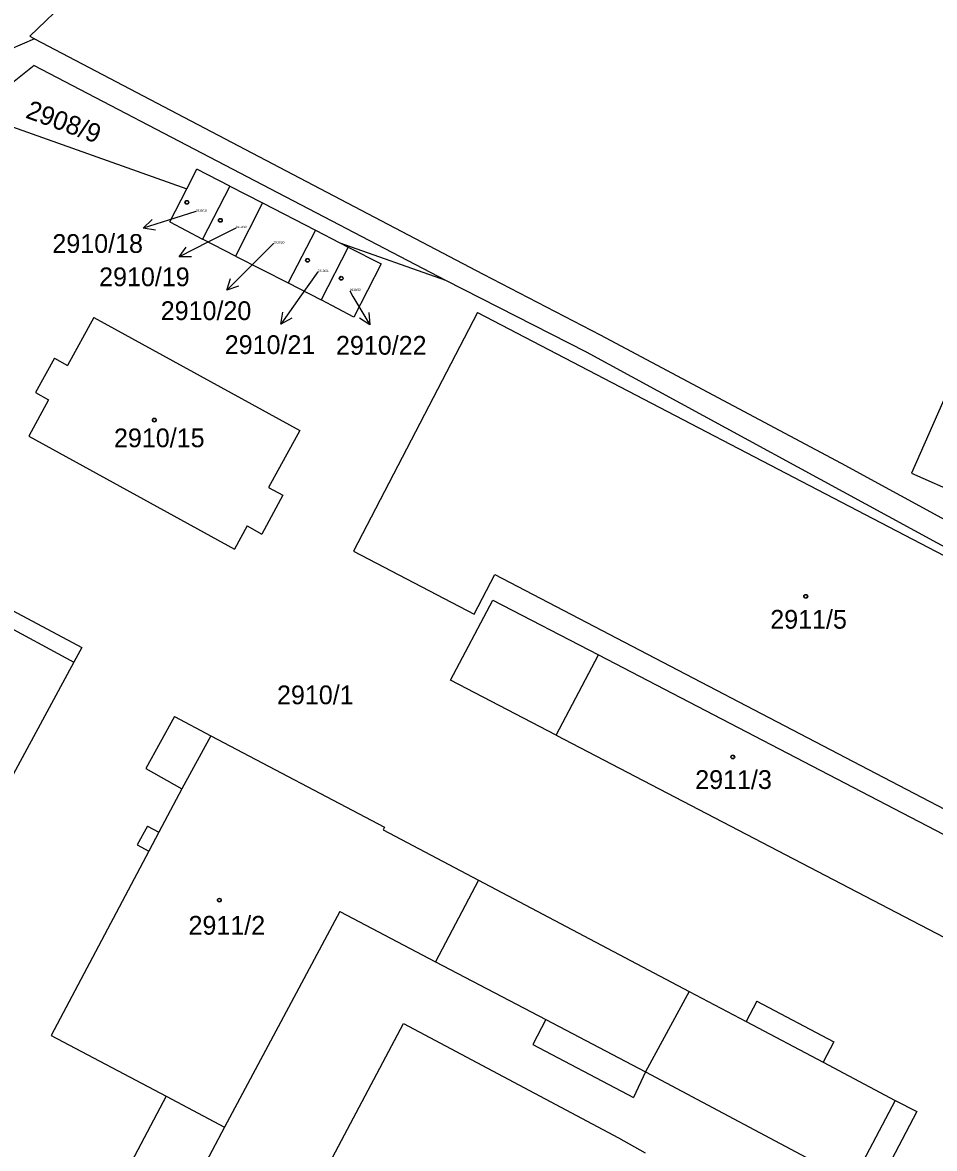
# Model space of a CAD drawing. Extents: x -593183 to -588034, y -1130415 to -1124994.
# Drawn here: x -591581.8 to -591499, y -1128236.4 to -1128134.3 of the extents above; entities that cross this region are included whole.
import ezdxf

# ---------------------------------------------------------------- set-up
doc = ezdxf.new("R2010")
doc.units = 0
for name, color, linetype in [('Vrstva 1', 7, 'Continuous'), ('Vrstva 16', 7, 'Continuous'), ('Vrstva 18', 7, 'Continuous'), ('Vrstva 19', 7, 'Continuous'), ('Vrstva 25', 7, 'Continuous'), ('Vrstva 4', 7, 'Continuous')]:
    doc.layers.add(name, color=color, linetype=linetype)

msp = doc.modelspace()

# ---------------------------------------------------------------- linework, layer by layer
at = {"layer": 'Vrstva 1'}
for p, q in [((-591572.28, -1128127.04), (-591581.11, -1128135.51)), ((-591581.11, -1128135.51), (-591580.67, -1128135.74)), ((-591580.67, -1128135.74), (-591591.77, -1128140.54)), ((-591580.67, -1128135.74), (-591539.98, -1128157.09)), ((-591484.18, -1128136.53), (-591501.11, -1128175.14)), ((-591580.7, -1128138.16), (-591586.16, -1128142.52)), ((-591580.7, -1128138.16), (-591543.38, -1128157.63)), ((-591586.16, -1128142.52), (-591566.86, -1128149.34)), ((-591566.86, -1128149.34), (-591565.94, -1128147.56)), ((-591562.97, -1128149.1), (-591565.94, -1128147.56)), ((-591568.41, -1128152.36), (-591566.86, -1128149.34)), ((-591562.97, -1128149.1), (-591565.44, -1128153.91)), ((-591562.97, -1128149.1), (-591559.99, -1128150.63)), ((-591559.99, -1128150.63), (-591562.45, -1128155.45)), ((-591559.99, -1128150.63), (-591555.19, -1128153.1)), ((-591568.41, -1128152.36), (-591565.44, -1128153.91)), ((-591562.45, -1128155.45), (-591565.44, -1128153.91)), ((-591555.19, -1128153.1), (-591557.66, -1128157.89)), ((-591555.19, -1128153.1), (-591552.97, -1128154.25)), ((-591552.22, -1128154.63), (-591554.68, -1128159.43)), ((-591552.97, -1128154.25), (-591552.22, -1128154.63)), ((-591552.97, -1128154.25), (-591543.38, -1128157.63)), ((-591552.22, -1128154.63), (-591549.24, -1128156.16)), ((-591562.45, -1128155.45), (-591557.66, -1128157.89)), ((-591539.98, -1128157.09), (-591529.36, -1128162.58)), ((-591557.66, -1128157.89), (-591554.68, -1128159.43)), ((-591543.38, -1128157.63), (-591530.64, -1128164.13)), ((-591575.31, -1128161.03), (-591577.7, -1128165.37)), ((-591575.31, -1128161.03), (-591556.62, -1128171.25)), ((-591540.48, -1128160.58), (-591551.74, -1128182.19)), ((-591540.48, -1128160.58), (-591476, -1128194.16)), ((-591529.36, -1128162.58), (-591507.49, -1128174.23)), ((-591530.64, -1128164.13), (-591492.1, -1128185.08)), ((-591578.88, -1128164.72), (-591580.59, -1128167.83)), ((-591578.88, -1128164.72), (-591577.7, -1128165.37)), ((-591580.59, -1128167.83), (-591579.41, -1128168.48)), ((-591579.41, -1128168.48), (-591581.21, -1128171.77)), ((-591556.62, -1128171.25), (-591559.46, -1128176.42)), ((-591581.21, -1128171.77), (-591562.55, -1128182.03)), ((-591507.49, -1128174.23), (-591492.97, -1128182.15)), ((-591501.11, -1128175.14), (-591493.74, -1128178.38)), ((-591559.46, -1128176.42), (-591558.15, -1128177.14)), ((-591558.15, -1128177.14), (-591560.07, -1128180.65)), ((-591598.56, -1128179.09), (-591576.39, -1128190.94)), ((-591561.39, -1128179.92), (-591562.55, -1128182.03)), ((-591561.39, -1128179.92), (-591560.07, -1128180.65)), ((-591551.74, -1128182.19), (-591540.78, -1128187.91)), ((-591540.78, -1128187.91), (-591538.91, -1128184.33)), ((-591538.91, -1128184.33), (-591490.72, -1128209.45)), ((-591576.39, -1128190.94), (-591577.1, -1128192.26)), ((-591529.52, -1128191.61), (-591491.78, -1128211.22)), ((-591577.1, -1128192.26), (-591583, -1128203.19)), ((-591567.98, -1128197.19), (-591570.58, -1128201.91)), ((-591567.98, -1128197.19), (-591564.68, -1128198.93)), ((-591564.68, -1128198.93), (-591548.94, -1128207.23)), ((-591533.36, -1128198.88), (-591495.63, -1128218.54)), ((-591570.58, -1128201.91), (-591567.31, -1128203.76)), ((-591567.31, -1128203.76), (-591569.39, -1128207.68)), ((-591570.44, -1128207.12), (-591571.36, -1128208.84)), ((-591570.44, -1128207.12), (-591569.39, -1128207.68)), ((-591548.94, -1128207.23), (-591549.06, -1128207.46)), ((-591549.06, -1128207.46), (-591540.41, -1128212.03)), ((-591571.36, -1128208.84), (-591570.31, -1128209.4)), ((-591570.31, -1128209.4), (-591579.18, -1128226.1)), ((-591540.41, -1128212.03), (-591521.3, -1128222.11)), ((-591552.99, -1128214.86), (-591563.44, -1128234.41)), ((-591552.99, -1128214.86), (-591544.31, -1128219.42)), ((-591544.31, -1128219.42), (-591534.3, -1128224.67)), ((-591521.3, -1128222.11), (-591516.12, -1128224.85)), ((-591515.14, -1128222.99), (-591516.12, -1128224.85)), ((-591515.14, -1128222.99), (-591508.15, -1128226.68)), ((-591558.45, -1128246.22), (-591547.2, -1128225.03)), ((-591547.2, -1128225.03), (-591527.71, -1128235.39)), ((-591534.3, -1128224.67), (-591535.48, -1128226.92)), ((-591579.18, -1128226.1), (-591568.75, -1128231.61)), ((-591535.48, -1128226.92), (-591526.33, -1128231.74)), ((-591508.15, -1128226.68), (-591509.13, -1128228.53)), ((-591509.13, -1128228.53), (-591502.59, -1128231.99)), ((-591525.25, -1128229.42), (-591526.33, -1128231.74)), ((-591525.25, -1128229.42), (-591506.48, -1128239.37)), ((-591568.75, -1128231.61), (-591573.97, -1128241.51)), ((-591502.59, -1128231.99), (-591500.64, -1128233.01)), ((-591500.64, -1128233.01), (-591507.57, -1128246.15)), ((-591563.44, -1128234.41), (-591568.67, -1128244.32)), ((-591527.71, -1128235.39), (-591525.27, -1128236.75))]:
    msp.add_line(p, q, dxfattribs=at)
for points in [[(-591549.24, -1128156.16), (-591551.72, -1128160.99), (-591554.68, -1128159.43)], [(-591533.36, -1128198.88), (-591542.94, -1128193.89), (-591539.1, -1128186.64), (-591529.52, -1128191.61)]]:
    msp.add_lwpolyline(points, dxfattribs=at)
at = {"layer": 'Vrstva 16'}
for p, q in [((-591566.05, -1128151.42), (-591567.96, -1128152.02)), ((-591562.43, -1128152.91), (-591564.9, -1128154.17)), ((-591559.01, -1128154.31), (-591561.12, -1128156.42)), ((-591554.99, -1128156.88), (-591556.6, -1128159.17)), ((-591552.08, -1128158.61), (-591551.79, -1128159.1))]:
    msp.add_line(p, q, dxfattribs=at)
at = {"layer": 'Vrstva 25'}
for p, q in [((-591567.96, -1128152.02), (-591570.82, -1128152.91)), ((-591564.9, -1128154.17), (-591567.57, -1128155.53)), ((-591561.12, -1128156.42), (-591563.24, -1128158.54)), ((-591556.6, -1128159.17), (-591558.33, -1128161.62)), ((-591551.79, -1128159.1), (-591550.27, -1128161.68))]:
    msp.add_line(p, q, dxfattribs=at)
for points in [[(-591569.72, -1128153.09), (-591570.82, -1128152.91), (-591570.02, -1128152.14)], [(-591566.45, -1128155.52), (-591567.57, -1128155.53), (-591566.91, -1128154.63)], [(-591562.18, -1128158.19), (-591563.24, -1128158.54), (-591562.89, -1128157.48)], [(-591557.34, -1128161.09), (-591558.33, -1128161.62), (-591558.16, -1128160.52)], [(-591550.34, -1128160.57), (-591550.27, -1128161.68), (-591551.2, -1128161.08)]]:
    msp.add_lwpolyline(points, dxfattribs=at)
for centre, radius in [((-591566.86, -1128150.58), 0.175), ((-591566.86, -1128150.58), 0.15), ((-591563.82, -1128152.21), 0.175), ((-591563.82, -1128152.21), 0.15), ((-591555.91, -1128155.83), 0.175), ((-591555.91, -1128155.83), 0.15), ((-591552.86, -1128157.46), 0.175), ((-591552.86, -1128157.46), 0.15), ((-591569.81, -1128170.32), 0.175), ((-591569.81, -1128170.32), 0.15), ((-591510.71, -1128186.3), 0.175), ((-591510.71, -1128186.3), 0.15), ((-591517.33, -1128200.86), 0.175), ((-591517.33, -1128200.86), 0.15), ((-591563.91, -1128213.84), 0.175), ((-591563.91, -1128213.84), 0.15)]:
    msp.add_circle(centre, radius, dxfattribs=at)
at = {"layer": 'Vrstva 4'}
for p, q in [((-591599.23, -1128180.32), (-591577.1, -1128192.26)), ((-591533.36, -1128198.88), (-591529.52, -1128191.61)), ((-591564.68, -1128198.93), (-591567.31, -1128203.76)), ((-591569.39, -1128207.68), (-591570.31, -1128209.4)), ((-591540.41, -1128212.03), (-591544.31, -1128219.42)), ((-591521.3, -1128222.11), (-591525.25, -1128229.42)), ((-591534.3, -1128224.67), (-591525.25, -1128229.42)), ((-591516.12, -1128224.85), (-591509.13, -1128228.53)), ((-591568.75, -1128231.61), (-591563.44, -1128234.41)), ((-591502.59, -1128231.99), (-591506.48, -1128239.37))]:
    msp.add_line(p, q, dxfattribs=at)

# ---------------------------------------------------------------- texts
at = {"layer": 'Vrstva 16'}
for s, p in [('2910/18', (-591579.06, -1128155.16)), ('2910/19', (-591574.82, -1128158.18)), ('2910/20', (-591569.23, -1128161.25)), ('2910/21', (-591563.42, -1128164.33)), ('2910/22', (-591553.33, -1128164.39))]:
    msp.add_text(s, height=1.7, dxfattribs=at).set_placement(p)
at = {"layer": 'Vrstva 18'}
msp.add_text('2908/9', height=1.7, rotation=340.054, dxfattribs=at).set_placement((-591581.58, -1128142.88))
for s, height, p in [('2910/20', 0.2, (-591559.01, -1128154.31)), ('2910/1', 1.7, (-591558.68, -1128196.08))]:
    msp.add_text(s, height=height, dxfattribs=at).set_placement(p)
at = {"layer": 'Vrstva 19'}
for s, height, p in [('2910/18', 0.2, (-591566.05, -1128151.42)), ('2910/19', 0.2, (-591562.43, -1128152.91)), ('2910/21', 0.2, (-591554.99, -1128156.88)), ('2910/22', 0.2, (-591552.08, -1128158.61)), ('2910/15', 1.7, (-591573.47, -1128172.78)), ('2911/5', 1.7, (-591513.93, -1128189.23)), ('2911/3', 1.7, (-591520.74, -1128203.76)), ('2911/2', 1.7, (-591566.71, -1128216.97))]:
    msp.add_text(s, height=height, dxfattribs=at).set_placement(p)

doc.saveas('drawing.dxf')
